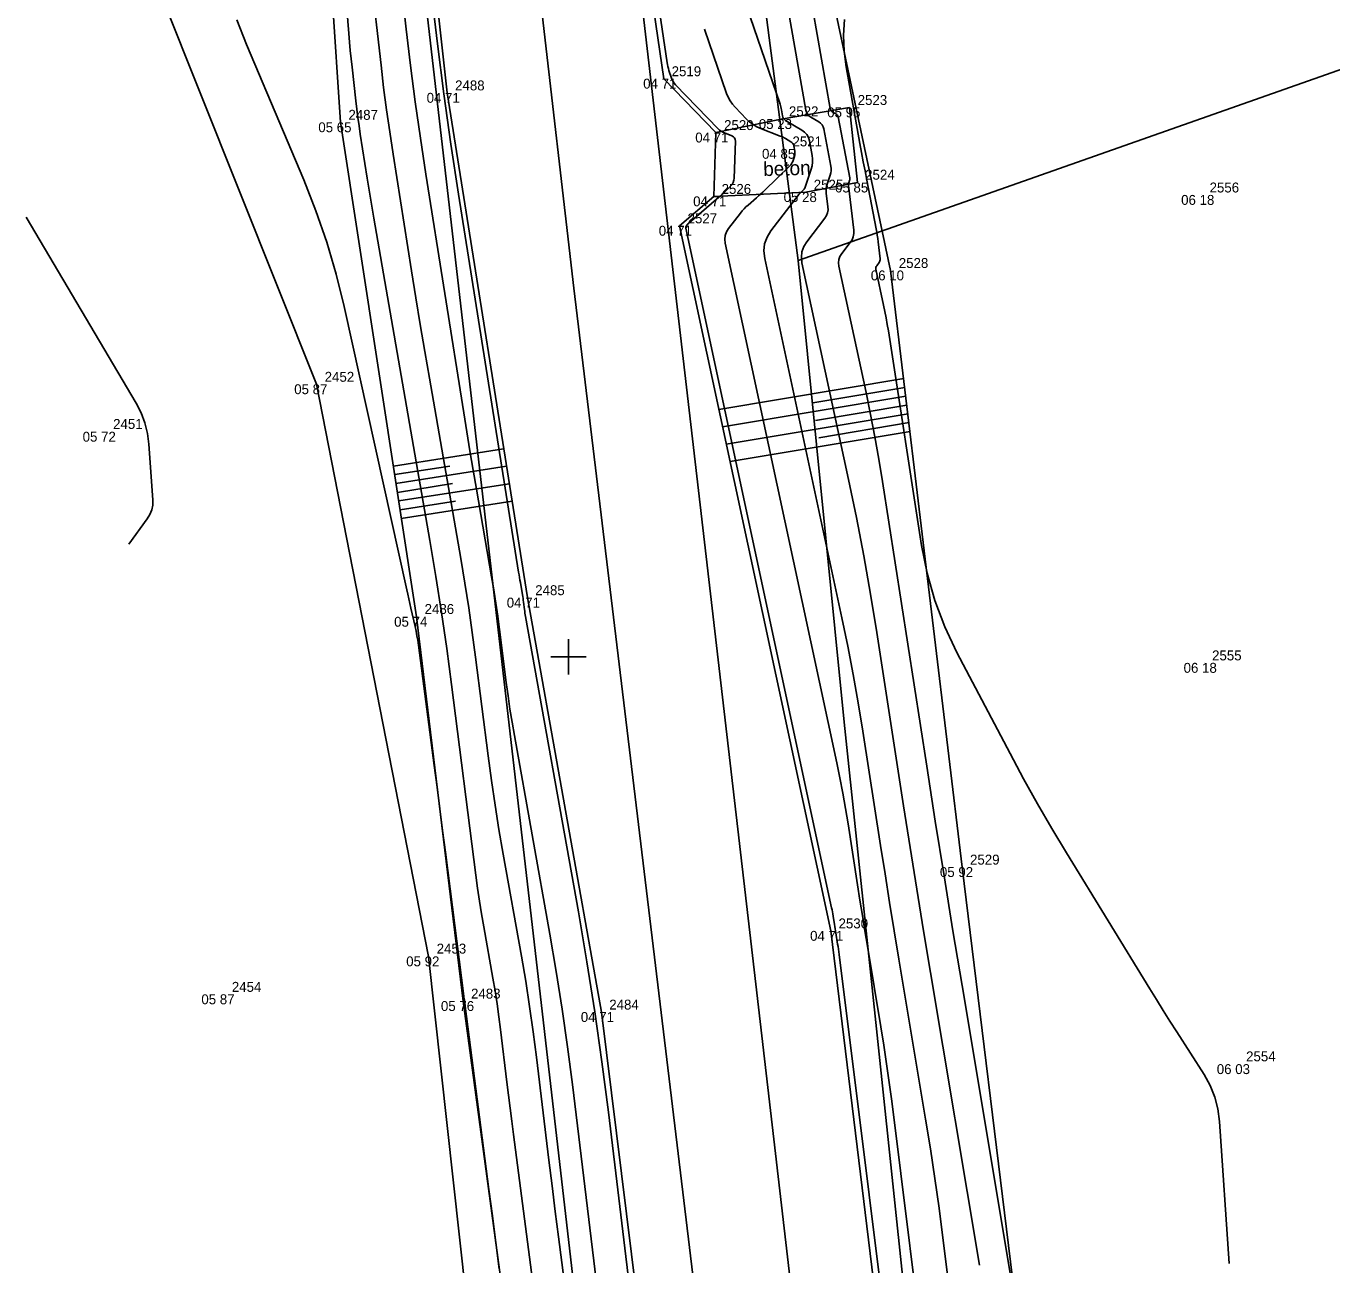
# Model space of a CAD drawing. Extents: x -703403 to -701924, y -1022520 to -1021856.
# Drawn here: x -702440.31 to -702403.46, y -1022392.15 to -1022357.21 of the extents above; entities that cross this region are included whole.
import ezdxf

# ---------------------------------------------------------------- set-up
doc = ezdxf.new("R2010")
doc.units = 0
for name, color, linetype in [('Ex_Major Contours', 7, 'Continuous'), ('Ex_Minor Contours', 7, 'Continuous'), ('Z_betonova_konstrukce', 7, 'Continuous'), ('Z_body', 7, 'Continuous'), ('Z_body_cisla', 7, 'Continuous'), ('Z_body_vysky_redukovane', 7, 'Continuous'), ('Z_hektometricka_sit', 7, 'Continuous'), ('Z_hrany_paty', 7, 'Continuous'), ('Z_katastr_hranice', 7, 'Continuous'), ('Z_pole_rozhranni', 7, 'Continuous'), ('Z_popisy', 7, 'Continuous'), ('Z_technicke_srafy', 7, 'Continuous'), ('Z_vodni_tok', 7, 'Continuous')]:
    doc.layers.add(name, color=color, linetype=linetype)

# ---------------------------------------------------------------- blocks, each defined once
blk = doc.blocks.new('POINT_DISPLAY')
blk.add_line((0, 0), (0, 0))

msp = doc.modelspace()

# ---------------------------------------------------------------- linework, layer by layer
at = {"layer": 'Ex_Major Contours'}
for points in [[(-702424.222, -1022392.584), (-702424.889, -1022387.068), (-702425.026, -1022386.002), (-702425.177, -1022384.939), (-702425.344, -1022383.878), (-702425.525, -1022382.819), (-702426.527, -1022377.215), (-702426.591, -1022376.844), (-702426.651, -1022376.472), (-702426.705, -1022376.099), (-702426.755, -1022375.725), (-702426.946, -1022374.23), (-702426.996, -1022373.856), (-702427.05, -1022373.483), (-702427.108, -1022373.111), (-702427.17, -1022372.739), (-702427.6, -1022370.265), (-702427.692, -1022369.729), (-702427.782, -1022369.192), (-702427.87, -1022368.655), (-702427.956, -1022368.118), (-702429.025, -1022361.384), (-702429.181, -1022360.364), (-702429.325, -1022359.343), (-702429.458, -1022358.32), (-702429.579, -1022357.296), (-702430.155, -1022352.159)], [(-702417.21, -1022357.022), (-702417.237, -1022357.466), (-702417.222, -1022357.912), (-702417.163, -1022358.357), (-702416.777, -1022360.514), (-702416.73, -1022360.773), (-702416.682, -1022361.033), (-702416.633, -1022361.293), (-702416.584, -1022361.552), (-702416.32, -1022362.929), (-702416.304, -1022363.019), (-702416.289, -1022363.109), (-702416.276, -1022363.198), (-702416.265, -1022363.289), (-702416.208, -1022363.774), (-702416.207, -1022363.802), (-702416.212, -1022363.828), (-702416.221, -1022363.852), (-702416.236, -1022363.875), (-702416.304, -1022363.965), (-702416.319, -1022363.988), (-702416.327, -1022364.012), (-702416.33, -1022364.038), (-702416.327, -1022364.064), (-702416.108, -1022365.083), (-702416.071, -1022365.262), (-702416.037, -1022365.441), (-702416.005, -1022365.621), (-702415.975, -1022365.802), (-702415.035, -1022371.857), (-702414.88, -1022372.643), (-702414.662, -1022373.409), (-702414.381, -1022374.153), (-702414.038, -1022374.877), (-702412.538, -1022377.731), (-702412.158, -1022378.441), (-702411.765, -1022379.145), (-702411.362, -1022379.842), (-702410.946, -1022380.532), (-702408.599, -1022384.362), (-702408.411, -1022384.667), (-702408.222, -1022384.972), (-702408.03, -1022385.275), (-702407.838, -1022385.578), (-702407.064, -1022386.786), (-702406.892, -1022387.095), (-702406.762, -1022387.418), (-702406.674, -1022387.755), (-702406.629, -1022388.106), (-702406.355, -1022392.11)], [(-702414.85, -1022395.772), (-702415.881, -1022387.532), (-702415.949, -1022387.006), (-702416.023, -1022386.481), (-702416.102, -1022385.958), (-702416.187, -1022385.435), (-702416.567, -1022383.161), (-702416.638, -1022382.73), (-702416.708, -1022382.298), (-702416.777, -1022381.867), (-702416.845, -1022381.435), (-702417.113, -1022379.707), (-702417.183, -1022379.276), (-702417.26, -1022378.845), (-702417.342, -1022378.416), (-702417.431, -1022377.988), (-702420.577, -1022363.333), (-702420.59, -1022363.221), (-702420.578, -1022363.114), (-702420.543, -1022363.012), (-702420.483, -1022362.916), (-702420.149, -1022362.481), (-702420.1, -1022362.42), (-702420.048, -1022362.362), (-702419.993, -1022362.307), (-702419.935, -1022362.255), (-702419.696, -1022362.051), (-702419.637, -1022361.999), (-702419.579, -1022361.947), (-702419.521, -1022361.894), (-702419.465, -1022361.84), (-702418.751, -1022361.148), (-702418.726, -1022361.12), (-702418.705, -1022361.091), (-702418.687, -1022361.059), (-702418.673, -1022361.025), (-702418.625, -1022360.883), (-702418.615, -1022360.848), (-702418.611, -1022360.812), (-702418.61, -1022360.776), (-702418.615, -1022360.739), (-702418.645, -1022360.586), (-702418.655, -1022360.55), (-702418.672, -1022360.519), (-702418.695, -1022360.493), (-702418.725, -1022360.471), (-702418.874, -1022360.381), (-702418.91, -1022360.361), (-702418.947, -1022360.342), (-702418.985, -1022360.324), (-702419.023, -1022360.308), (-702419.597, -1022360.083), (-702419.702, -1022360.035), (-702419.8, -1022359.977), (-702419.891, -1022359.909), (-702419.976, -1022359.83), (-702420.301, -1022359.494), (-702420.377, -1022359.406), (-702420.442, -1022359.312), (-702420.496, -1022359.212), (-702420.54, -1022359.105), (-702421.158, -1022357.293)]]:
    msp.add_lwpolyline(points, dxfattribs=at)
at = {"layer": 'Ex_Minor Contours'}
for points in [[(-702425.418, -1022397.204), (-702426.552, -1022388.47), (-702426.6, -1022388.102), (-702426.646, -1022387.734), (-702426.692, -1022387.366), (-702426.737, -1022386.997), (-702426.916, -1022385.517), (-702426.963, -1022385.152), (-702427.015, -1022384.788), (-702427.072, -1022384.425), (-702427.134, -1022384.063), (-702427.392, -1022382.616), (-702427.455, -1022382.254), (-702427.513, -1022381.891), (-702427.566, -1022381.527), (-702427.615, -1022381.163), (-702428.301, -1022375.781), (-702428.437, -1022374.764), (-702428.584, -1022373.748), (-702428.742, -1022372.733), (-702428.912, -1022371.721), (-702430.491, -1022362.627), (-702430.539, -1022362.343), (-702430.587, -1022362.06), (-702430.634, -1022361.776), (-702430.679, -1022361.492), (-702430.875, -1022360.258), (-702430.911, -1022360.022), (-702430.944, -1022359.787), (-702430.975, -1022359.551), (-702431.003, -1022359.314), (-702431.109, -1022358.368), (-702431.134, -1022358.131), (-702431.158, -1022357.895), (-702431.18, -1022357.658), (-702431.2, -1022357.42), (-702431.998, -1022347.55)], [(-702423.632, -1022348.679), (-702422.218, -1022358.239), (-702422.208, -1022358.294), (-702422.196, -1022358.349), (-702422.182, -1022358.403), (-702422.165, -1022358.457), (-702422.092, -1022358.671), (-702422.071, -1022358.723), (-702422.045, -1022358.771), (-702422.014, -1022358.817), (-702421.977, -1022358.859), (-702420.775, -1022360.102), (-702420.735, -1022360.139), (-702420.692, -1022360.171), (-702420.646, -1022360.198), (-702420.596, -1022360.221), (-702420.391, -1022360.301), (-702420.346, -1022360.326), (-702420.315, -1022360.359), (-702420.297, -1022360.401), (-702420.292, -1022360.451), (-702420.327, -1022361.493), (-702420.335, -1022361.557), (-702420.354, -1022361.617), (-702420.385, -1022361.671), (-702420.428, -1022361.721), (-702420.621, -1022361.908), (-702420.67, -1022361.954), (-702420.719, -1022362), (-702420.769, -1022362.045), (-702420.82, -1022362.089), (-702421.595, -1022362.752), (-702421.607, -1022362.763), (-702421.618, -1022362.774), (-702421.629, -1022362.786), (-702421.639, -1022362.799), (-702421.679, -1022362.851), (-702421.687, -1022362.864), (-702421.692, -1022362.878), (-702421.693, -1022362.892), (-702421.692, -1022362.908), (-702417.577, -1022382.076), (-702417.564, -1022382.135), (-702417.553, -1022382.194), (-702417.543, -1022382.254), (-702417.533, -1022382.313), (-702417.496, -1022382.551), (-702417.487, -1022382.611), (-702417.477, -1022382.67), (-702417.467, -1022382.73), (-702417.457, -1022382.789), (-702417.405, -1022383.103), (-702417.393, -1022383.175), (-702417.382, -1022383.247), (-702417.372, -1022383.32), (-702417.363, -1022383.392), (-702415.667, -1022396.954)], [(-702419.082, -1022351.172), (-702417.616, -1022359.534), (-702417.609, -1022359.561), (-702417.596, -1022359.585), (-702417.578, -1022359.605), (-702417.556, -1022359.622), (-702417.455, -1022359.682), (-702417.432, -1022359.699), (-702417.414, -1022359.72), (-702417.401, -1022359.743), (-702417.393, -1022359.77), (-702417.063, -1022361.488), (-702417.061, -1022361.506), (-702417.061, -1022361.525), (-702417.063, -1022361.543), (-702417.068, -1022361.561), (-702417.092, -1022361.632), (-702417.097, -1022361.65), (-702417.1, -1022361.668), (-702417.101, -1022361.686), (-702417.1, -1022361.705), (-702416.953, -1022362.961), (-702416.951, -1022363.056), (-702416.966, -1022363.147), (-702416.999, -1022363.232), (-702417.05, -1022363.313), (-702417.291, -1022363.626), (-702417.341, -1022363.707), (-702417.37, -1022363.792), (-702417.38, -1022363.881), (-702417.369, -1022363.976), (-702416.604, -1022367.539), (-702416.474, -1022368.166), (-702416.354, -1022368.794), (-702416.242, -1022369.425), (-702416.139, -1022370.056), (-702414.892, -1022378.085), (-702414.65, -1022379.634), (-702414.402, -1022381.181), (-702414.151, -1022382.729), (-702413.895, -1022384.275), (-702412.408, -1022393.172)], [(-702414.013, -1022394.754), (-702414.433, -1022391.393), (-702414.543, -1022390.554), (-702414.661, -1022389.715), (-702414.787, -1022388.878), (-702414.922, -1022388.042), (-702415.676, -1022383.532), (-702415.809, -1022382.729), (-702415.94, -1022381.926), (-702416.068, -1022381.122), (-702416.194, -1022380.318), (-702416.694, -1022377.101), (-702416.824, -1022376.298), (-702416.966, -1022375.497), (-702417.12, -1022374.698), (-702417.285, -1022373.901), (-702419.463, -1022363.758), (-702419.486, -1022363.549), (-702419.465, -1022363.35), (-702419.399, -1022363.161), (-702419.288, -1022362.982), (-702418.498, -1022361.953), (-702418.493, -1022361.947), (-702418.487, -1022361.941), (-702418.481, -1022361.935), (-702418.475, -1022361.929), (-702418.45, -1022361.907), (-702418.443, -1022361.902), (-702418.437, -1022361.896), (-702418.431, -1022361.89), (-702418.425, -1022361.885), (-702418.366, -1022361.828), (-702418.355, -1022361.816), (-702418.346, -1022361.803), (-702418.338, -1022361.789), (-702418.332, -1022361.774), (-702418.15, -1022361.239), (-702418.124, -1022361.144), (-702418.111, -1022361.048), (-702418.111, -1022360.952), (-702418.124, -1022360.854), (-702418.202, -1022360.446), (-702418.23, -1022360.351), (-702418.275, -1022360.268), (-702418.337, -1022360.198), (-702418.417, -1022360.139), (-702418.874, -1022359.865), (-702418.906, -1022359.84), (-702418.932, -1022359.811), (-702418.95, -1022359.777), (-702418.961, -1022359.737), (-702418.99, -1022359.57), (-702418.998, -1022359.529), (-702419.008, -1022359.487), (-702419.02, -1022359.447), (-702419.032, -1022359.406), (-702420.401, -1022355.401)], [(-702430.574, -1022355.782), (-702430.291, -1022358.305), (-702430.216, -1022358.935), (-702430.135, -1022359.565), (-702430.046, -1022360.193), (-702429.95, -1022360.821), (-702429.428, -1022364.111), (-702429.306, -1022364.869), (-702429.182, -1022365.625), (-702429.055, -1022366.382), (-702428.925, -1022367.138), (-702428.041, -1022372.23), (-702427.925, -1022372.922), (-702427.817, -1022373.615), (-702427.716, -1022374.31), (-702427.623, -1022375.005), (-702427.268, -1022377.79), (-702427.175, -1022378.486), (-702427.073, -1022379.18), (-702426.963, -1022379.873), (-702426.844, -1022380.564), (-702426.329, -1022383.441), (-702426.208, -1022384.152), (-702426.096, -1022384.864), (-702425.994, -1022385.577), (-702425.903, -1022386.292), (-702425.551, -1022389.197), (-702425.463, -1022389.92), (-702425.374, -1022390.642), (-702425.282, -1022391.364), (-702425.189, -1022392.086), (-702424.677, -1022396.031)], [(-702422.854, -1022396.297), (-702423.876, -1022387.843), (-702424.057, -1022386.427), (-702424.259, -1022385.014), (-702424.48, -1022383.604), (-702424.721, -1022382.197), (-702426.211, -1022373.866), (-702426.219, -1022373.815), (-702426.228, -1022373.763), (-702426.235, -1022373.712), (-702426.242, -1022373.66), (-702426.268, -1022373.454), (-702426.275, -1022373.403), (-702426.283, -1022373.351), (-702426.291, -1022373.3), (-702426.299, -1022373.249), (-702426.359, -1022372.907), (-702426.371, -1022372.833), (-702426.384, -1022372.759), (-702426.396, -1022372.685), (-702426.408, -1022372.611), (-702428.1, -1022361.947), (-702428.316, -1022360.535), (-702428.516, -1022359.121), (-702428.699, -1022357.705), (-702428.866, -1022356.286)], [(-702418.921, -1022356.029), (-702418.299, -1022359.576), (-702418.282, -1022359.637), (-702418.254, -1022359.691), (-702418.214, -1022359.736), (-702418.163, -1022359.774), (-702417.936, -1022359.911), (-702417.885, -1022359.948), (-702417.845, -1022359.994), (-702417.816, -1022360.047), (-702417.798, -1022360.109), (-702417.596, -1022361.158), (-702417.588, -1022361.223), (-702417.588, -1022361.286), (-702417.596, -1022361.349), (-702417.613, -1022361.412), (-702417.698, -1022361.661), (-702417.716, -1022361.724), (-702417.726, -1022361.787), (-702417.729, -1022361.852), (-702417.725, -1022361.916), (-702417.679, -1022362.309), (-702417.677, -1022362.394), (-702417.691, -1022362.474), (-702417.72, -1022362.55), (-702417.766, -1022362.622), (-702418.277, -1022363.288), (-702418.362, -1022363.426), (-702418.413, -1022363.572), (-702418.43, -1022363.725), (-702418.412, -1022363.887), (-702417.1, -1022369.995), (-702416.878, -1022371.07), (-702416.67, -1022372.147), (-702416.479, -1022373.228), (-702416.303, -1022374.311), (-702415.543, -1022379.202), (-702415.359, -1022380.378), (-702415.171, -1022381.554), (-702414.98, -1022382.729), (-702414.785, -1022383.904), (-702413.405, -1022392.163)], [(-702426.955, -1022392.268), (-702427.051, -1022391.52), (-702427.147, -1022390.772), (-702427.244, -1022390.025), (-702427.915, -1022384.855), (-702427.919, -1022384.826), (-702427.923, -1022384.798), (-702427.929, -1022384.741), (-702427.931, -1022384.727), (-702427.933, -1022384.713), (-702427.935, -1022384.699), (-702427.938, -1022384.685), (-702427.948, -1022384.629), (-702427.95, -1022384.616), (-702427.952, -1022384.602), (-702427.954, -1022384.588), (-702427.956, -1022384.574), (-702428.474, -1022380.513), (-702428.552, -1022379.901), (-702428.631, -1022379.29), (-702428.71, -1022378.679), (-702428.79, -1022378.068), (-702429.237, -1022374.666), (-702429.255, -1022374.534), (-702429.277, -1022374.403), (-702429.302, -1022374.273), (-702429.33, -1022374.143), (-702429.448, -1022373.625), (-702429.477, -1022373.495), (-702429.507, -1022373.365), (-702429.536, -1022373.236), (-702429.564, -1022373.106), (-702431.332, -1022365.117), (-702431.556, -1022364.204), (-702431.821, -1022363.305), (-702432.126, -1022362.419), (-702432.472, -1022361.546), (-702434.088, -1022357.723), (-702434.359, -1022357.028)], [(-702437.41, -1022371.824), (-702436.885, -1022371.109), (-702436.81, -1022370.986), (-702436.759, -1022370.856), (-702436.733, -1022370.719), (-702436.731, -1022370.575), (-702436.842, -1022369.004), (-702436.881, -1022368.698), (-702436.954, -1022368.403), (-702437.062, -1022368.119), (-702437.203, -1022367.845), (-702440.305, -1022362.595)]]:
    msp.add_lwpolyline(points, dxfattribs=at)
at = {"layer": 'Z_betonova_konstrukce'}
for p, q in [((-702419, -1022359.83), (-702417.07, -1022359.5)), ((-702417.07, -1022359.5), (-702416.85, -1022361.62)), ((-702419, -1022359.83), (-702420.84, -1022360.21)), ((-702420.9, -1022362.01), (-702418.3, -1022361.89)), ((-702416.85, -1022361.62), (-702418.3, -1022361.89))]:
    msp.add_line(p, q, dxfattribs=at)
at = {"layer": 'Z_hektometricka_sit'}
for p, q in [((-702425, -1022374.5), (-702425, -1022375.5)), ((-702425.5, -1022375), (-702424.5, -1022375))]:
    msp.add_line(p, q, dxfattribs=at)
at = {"layer": 'Z_hrany_paty'}
for p, q in [((-702431.43, -1022359.92), (-702432.32, -1022346.77)), ((-702419.16, -1022348.84), (-702415.91, -1022364.1)), ((-702429.29, -1022373.87), (-702431.43, -1022359.92)), ((-702415.91, -1022364.1), (-702413.89, -1022380.93)), ((-702427.97, -1022384.71), (-702429.29, -1022373.87)), ((-702413.89, -1022380.93), (-702412.07, -1022395.79)), ((-702426.13, -1022398.33), (-702427.97, -1022384.71))]:
    msp.add_line(p, q, dxfattribs=at)
at = {"layer": 'Z_katastr_hranice'}
for p, q in [((-702418.52, -1022363.82), (-702423.94, -1022322.29)), ((-702426.78, -1022323.39), (-702418.05, -1022398.57)), ((-702424.85, -1022364.6), (-702429.5, -1022324.27)), ((-702424.63, -1022394.68), (-702432.63, -1022325.24)), ((-702418.52, -1022363.82), (-702370.39, -1022346.87)), ((-702417.22, -1022376.84), (-702418.52, -1022363.82)), ((-702420.94, -1022397.05), (-702424.85, -1022364.6)), ((-702414.51, -1022402.54), (-702417.22, -1022376.84))]:
    msp.add_line(p, q, dxfattribs=at)
at = {"layer": 'Z_pole_rozhranni'}
for p, q in [((-702437.91, -1022352.77), (-702432.11, -1022367.31)), ((-702432.11, -1022367.31), (-702428.95, -1022383.45)), ((-702428.95, -1022383.45), (-702427.07, -1022400.48))]:
    msp.add_line(p, q, dxfattribs=at)
at = {"layer": 'Z_technicke_srafy'}
for p, q in [((-702415.54, -1022367.15), (-702420.76, -1022368.02)), ((-702415.51, -1022367.4), (-702418.11, -1022367.83)), ((-702415.48, -1022367.65), (-702420.65, -1022368.51)), ((-702415.42, -1022368.14), (-702420.55, -1022369)), ((-702415.45, -1022367.9), (-702418.03, -1022368.33)), ((-702415.39, -1022368.39), (-702417.94, -1022368.82)), ((-702415.36, -1022368.64), (-702420.44, -1022369.49)), ((-702429.94, -1022369.62), (-702426.83, -1022369.13)), ((-702429.9, -1022369.86), (-702428.35, -1022369.62)), ((-702429.87, -1022370.11), (-702426.75, -1022369.62)), ((-702429.83, -1022370.36), (-702428.27, -1022370.11)), ((-702429.79, -1022370.6), (-702426.67, -1022370.12)), ((-702429.75, -1022370.85), (-702428.19, -1022370.61)), ((-702429.72, -1022371.1), (-702426.59, -1022370.61))]:
    msp.add_line(p, q, dxfattribs=at)
at = {"layer": 'Z_vodni_tok'}
for p, q in [((-702428.42, -1022359.09), (-702429.75, -1022347.23)), ((-702423.81, -1022348.55), (-702422.31, -1022358.69)), ((-702422.31, -1022358.69), (-702420.84, -1022360.21)), ((-702426.16, -1022373.33), (-702428.42, -1022359.09)), ((-702420.84, -1022360.21), (-702420.9, -1022362.01)), ((-702420.9, -1022362.01), (-702421.87, -1022362.84)), ((-702421.87, -1022362.84), (-702417.6, -1022382.73)), ((-702424.07, -1022385.02), (-702426.16, -1022373.33)), ((-702417.6, -1022382.73), (-702415.83, -1022397.19)), ((-702422.58, -1022397.04), (-702424.07, -1022385.02))]:
    msp.add_line(p, q, dxfattribs=at)

# ---------------------------------------------------------------- block references
at = {"layer": 'Z_body'}
for p in [(-702422.31, -1022358.69), (-702428.42, -1022359.09), (-702417.07, -1022359.5), (-702431.43, -1022359.92), (-702419, -1022359.83), (-702420.84, -1022360.21), (-702418.91, -1022360.67), (-702418.3, -1022361.89), (-702416.85, -1022361.62), (-702420.9, -1022362.01), (-702407.13, -1022361.97), (-702421.87, -1022362.84), (-702415.91, -1022364.1), (-702432.11, -1022367.31), (-702438.08, -1022368.65), (-702426.16, -1022373.33), (-702429.29, -1022373.87), (-702407.06, -1022375.17), (-702413.89, -1022380.93), (-702417.6, -1022382.73), (-702428.95, -1022383.45), (-702434.73, -1022384.52), (-702427.97, -1022384.71), (-702424.07, -1022385.02), (-702406.1, -1022386.49)]:
    msp.add_blockref('POINT_DISPLAY', p, dxfattribs=at)

# ---------------------------------------------------------------- texts
at = {"layer": 'Z_body_cisla'}
for s, p in [('2519', (-702422.09, -1022358.62)), ('2488', (-702428.2, -1022359.02)), ('2523', (-702416.84, -1022359.43)), ('2487', (-702431.21, -1022359.85)), ('2522', (-702418.78, -1022359.75)), ('2520', (-702420.61, -1022360.14)), ('2521', (-702418.68, -1022360.6)), ('2525', (-702418.08, -1022361.82)), ('2524', (-702416.63, -1022361.54)), ('2526', (-702420.68, -1022361.94)), ('2556', (-702406.91, -1022361.9)), ('2527', (-702421.64, -1022362.77)), ('2528', (-702415.68, -1022364.03)), ('2452', (-702431.88, -1022367.24)), ('2451', (-702437.85, -1022368.57)), ('2485', (-702425.94, -1022373.26)), ('2486', (-702429.06, -1022373.79)), ('2555', (-702406.84, -1022375.1)), ('2529', (-702413.67, -1022380.86)), ('2530', (-702417.38, -1022382.66)), ('2453', (-702428.72, -1022383.37)), ('2454', (-702434.5, -1022384.45)), ('2483', (-702427.75, -1022384.64)), ('2484', (-702423.85, -1022384.95)), ('2554', (-702405.88, -1022386.41))]:
    msp.add_text(s, height=0.28, dxfattribs=at).set_placement(p)
at = {"layer": 'Z_body_vysky_redukovane'}
for s, p in [('04 71', (-702422.893, -1022358.97)), ('04 71', (-702429.003, -1022359.37)), ('05 95', (-702417.7, -1022359.78)), ('05 65', (-702432.06, -1022360.2)), ('05 23', (-702419.63, -1022360.11)), ('04 71', (-702421.423, -1022360.49)), ('04 85', (-702419.54, -1022360.95)), ('05 28', (-702418.93, -1022362.17)), ('05 85', (-702417.48, -1022361.9)), ('04 71', (-702421.483, -1022362.29)), ('06 18', (-702407.713, -1022362.25)), ('04 71', (-702422.453, -1022363.12)), ('06 10', (-702416.47, -1022364.38)), ('05 87', (-702432.74, -1022367.59)), ('05 72', (-702438.71, -1022368.93)), ('04 71', (-702426.743, -1022373.61)), ('05 74', (-702429.92, -1022374.15)), ('06 18', (-702407.643, -1022375.45)), ('05 92', (-702414.52, -1022381.21)), ('04 71', (-702418.183, -1022383.01)), ('05 92', (-702429.58, -1022383.73)), ('05 87', (-702435.36, -1022384.8)), ('05 76', (-702428.6, -1022384.99)), ('04 71', (-702424.653, -1022385.3)), ('06 03', (-702406.707, -1022386.77))]:
    msp.add_text(s, height=0.28, dxfattribs=at).set_placement(p)
at = {"layer": 'Z_popisy'}
msp.add_text('beton', height=0.4, rotation=1.8, dxfattribs=at).set_placement((-702419.5, -1022361.44))

doc.saveas('drawing.dxf')
